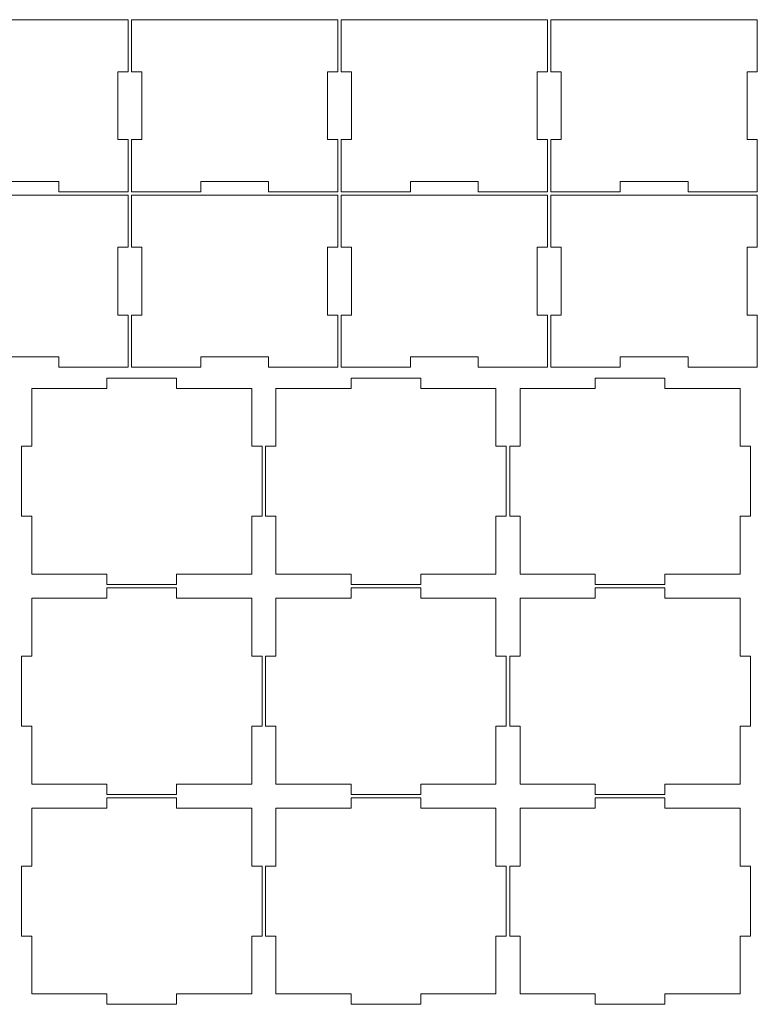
# Model space of a CAD drawing. Header units: millimetres. Extents: x -811 to 1340, y -192 to 870.
# Tile 656 of 656: x 1126 to 1340, y 584 to 870. Entities that reach past the tile are written whole.
import ezdxf

# ---------------------------------------------------------------- set-up
doc = ezdxf.new("R2010")
doc.units = ezdxf.units.MM
doc.header["$MEASUREMENT"] = 0
doc.layers.add('layer 1', color=7, linetype='Continuous')

msp = doc.modelspace()

# ---------------------------------------------------------------- linework, layer by layer
at = {"layer": 'layer 1', "color": 250, "lineweight": 9}
for points, knots in [([(1097.4749, 854.8038), (1097.4749, 854.8038), (1097.4749, 869.9538), (1097.4749, 869.9538), (1097.4749, 869.9538), (1097.4749, 869.9538), (1157.4749, 869.9538), (1157.4749, 869.9538), (1157.4749, 869.9538), (1157.4749, 869.9538), (1157.4749, 854.8038), (1157.4749, 854.8038), (1157.4749, 854.8038), (1157.4749, 854.8038), (1154.4749, 854.8038), (1154.4749, 854.8038), (1154.4749, 854.8038), (1154.4749, 854.8038), (1154.4749, 835.1038), (1154.4749, 835.1038), (1154.4749, 835.1038), (1154.4749, 835.1038), (1157.4749, 835.1038), (1157.4749, 835.1038), (1157.4749, 835.1038), (1157.4749, 835.1038), (1157.4749, 819.9538), (1157.4749, 819.9538), (1157.4749, 819.9538), (1157.4749, 819.9538), (1137.3249, 819.9538), (1137.3249, 819.9538), (1137.3249, 819.9538), (1137.3249, 819.9538), (1137.3249, 822.9538), (1137.3249, 822.9538), (1137.3249, 822.9538), (1137.3249, 822.9538), (1117.6249, 822.9538), (1117.6249, 822.9538), (1117.6249, 822.9538), (1117.6249, 822.9538), (1117.6249, 819.9538), (1117.6249, 819.9538), (1117.6249, 819.9538), (1117.6249, 819.9538), (1097.4749, 819.9538), (1097.4749, 819.9538), (1097.4749, 819.9538), (1097.4749, 819.9538), (1097.4749, 835.1038), (1097.4749, 835.1038), (1097.4749, 835.1038), (1097.4749, 835.1038), (1100.4749, 835.1038), (1100.4749, 835.1038), (1100.4749, 835.1038), (1100.4749, 835.1038), (1100.4749, 854.8038), (1100.4749, 854.8038), (1100.4749, 854.8038), (1100.4749, 854.8038), (1097.4749, 854.8038), (1097.4749, 854.8038)], [0, 0, 0, 0, 0.05882353, 0.05882353, 0.05882353, 0.05882353, 0.11764706, 0.11764706, 0.11764706, 0.11764706, 0.17647059, 0.17647059, 0.17647059, 0.17647059, 0.23529412, 0.23529412, 0.23529412, 0.23529412, 0.29411765, 0.29411765, 0.29411765, 0.29411765, 0.35294118, 0.35294118, 0.35294118, 0.35294118, 0.41176471, 0.41176471, 0.41176471, 0.41176471, 0.47058824, 0.47058824, 0.47058824, 0.47058824, 0.52941176, 0.52941176, 0.52941176, 0.52941176, 0.58823529, 0.58823529, 0.58823529, 0.58823529, 0.64705882, 0.64705882, 0.64705882, 0.64705882, 0.70588235, 0.70588235, 0.70588235, 0.70588235, 0.76470588, 0.76470588, 0.76470588, 0.76470588, 0.82352941, 0.82352941, 0.82352941, 0.82352941, 0.88235294, 0.88235294, 0.88235294, 0.88235294, 1, 1, 1, 1]), ([(1158.4749, 854.8038), (1158.4749, 854.8038), (1158.4749, 869.9538), (1158.4749, 869.9538), (1158.4749, 869.9538), (1158.4749, 869.9538), (1218.4749, 869.9538), (1218.4749, 869.9538), (1218.4749, 869.9538), (1218.4749, 869.9538), (1218.4749, 854.8038), (1218.4749, 854.8038), (1218.4749, 854.8038), (1218.4749, 854.8038), (1215.4749, 854.8038), (1215.4749, 854.8038), (1215.4749, 854.8038), (1215.4749, 854.8038), (1215.4749, 835.1038), (1215.4749, 835.1038), (1215.4749, 835.1038), (1215.4749, 835.1038), (1218.4749, 835.1038), (1218.4749, 835.1038), (1218.4749, 835.1038), (1218.4749, 835.1038), (1218.4749, 819.9538), (1218.4749, 819.9538), (1218.4749, 819.9538), (1218.4749, 819.9538), (1198.3249, 819.9538), (1198.3249, 819.9538), (1198.3249, 819.9538), (1198.3249, 819.9538), (1198.3249, 822.9538), (1198.3249, 822.9538), (1198.3249, 822.9538), (1198.3249, 822.9538), (1178.6249, 822.9538), (1178.6249, 822.9538), (1178.6249, 822.9538), (1178.6249, 822.9538), (1178.6249, 819.9538), (1178.6249, 819.9538), (1178.6249, 819.9538), (1178.6249, 819.9538), (1158.4749, 819.9538), (1158.4749, 819.9538), (1158.4749, 819.9538), (1158.4749, 819.9538), (1158.4749, 835.1038), (1158.4749, 835.1038), (1158.4749, 835.1038), (1158.4749, 835.1038), (1161.4749, 835.1038), (1161.4749, 835.1038), (1161.4749, 835.1038), (1161.4749, 835.1038), (1161.4749, 854.8038), (1161.4749, 854.8038), (1161.4749, 854.8038), (1161.4749, 854.8038), (1158.4749, 854.8038), (1158.4749, 854.8038)], [0, 0, 0, 0, 0.05882353, 0.05882353, 0.05882353, 0.05882353, 0.11764706, 0.11764706, 0.11764706, 0.11764706, 0.17647059, 0.17647059, 0.17647059, 0.17647059, 0.23529412, 0.23529412, 0.23529412, 0.23529412, 0.29411765, 0.29411765, 0.29411765, 0.29411765, 0.35294118, 0.35294118, 0.35294118, 0.35294118, 0.41176471, 0.41176471, 0.41176471, 0.41176471, 0.47058824, 0.47058824, 0.47058824, 0.47058824, 0.52941176, 0.52941176, 0.52941176, 0.52941176, 0.58823529, 0.58823529, 0.58823529, 0.58823529, 0.64705882, 0.64705882, 0.64705882, 0.64705882, 0.70588235, 0.70588235, 0.70588235, 0.70588235, 0.76470588, 0.76470588, 0.76470588, 0.76470588, 0.82352941, 0.82352941, 0.82352941, 0.82352941, 0.88235294, 0.88235294, 0.88235294, 0.88235294, 1, 1, 1, 1]), ([(1219.4749, 854.8038), (1219.4749, 854.8038), (1219.4749, 869.9538), (1219.4749, 869.9538), (1219.4749, 869.9538), (1219.4749, 869.9538), (1279.4749, 869.9538), (1279.4749, 869.9538), (1279.4749, 869.9538), (1279.4749, 869.9538), (1279.4749, 854.8038), (1279.4749, 854.8038), (1279.4749, 854.8038), (1279.4749, 854.8038), (1276.4749, 854.8038), (1276.4749, 854.8038), (1276.4749, 854.8038), (1276.4749, 854.8038), (1276.4749, 835.1038), (1276.4749, 835.1038), (1276.4749, 835.1038), (1276.4749, 835.1038), (1279.4749, 835.1038), (1279.4749, 835.1038), (1279.4749, 835.1038), (1279.4749, 835.1038), (1279.4749, 819.9538), (1279.4749, 819.9538), (1279.4749, 819.9538), (1279.4749, 819.9538), (1259.3249, 819.9538), (1259.3249, 819.9538), (1259.3249, 819.9538), (1259.3249, 819.9538), (1259.3249, 822.9538), (1259.3249, 822.9538), (1259.3249, 822.9538), (1259.3249, 822.9538), (1239.6249, 822.9538), (1239.6249, 822.9538), (1239.6249, 822.9538), (1239.6249, 822.9538), (1239.6249, 819.9538), (1239.6249, 819.9538), (1239.6249, 819.9538), (1239.6249, 819.9538), (1219.4749, 819.9538), (1219.4749, 819.9538), (1219.4749, 819.9538), (1219.4749, 819.9538), (1219.4749, 835.1038), (1219.4749, 835.1038), (1219.4749, 835.1038), (1219.4749, 835.1038), (1222.4749, 835.1038), (1222.4749, 835.1038), (1222.4749, 835.1038), (1222.4749, 835.1038), (1222.4749, 854.8038), (1222.4749, 854.8038), (1222.4749, 854.8038), (1222.4749, 854.8038), (1219.4749, 854.8038), (1219.4749, 854.8038)], [0, 0, 0, 0, 0.05882353, 0.05882353, 0.05882353, 0.05882353, 0.11764706, 0.11764706, 0.11764706, 0.11764706, 0.17647059, 0.17647059, 0.17647059, 0.17647059, 0.23529412, 0.23529412, 0.23529412, 0.23529412, 0.29411765, 0.29411765, 0.29411765, 0.29411765, 0.35294118, 0.35294118, 0.35294118, 0.35294118, 0.41176471, 0.41176471, 0.41176471, 0.41176471, 0.47058824, 0.47058824, 0.47058824, 0.47058824, 0.52941176, 0.52941176, 0.52941176, 0.52941176, 0.58823529, 0.58823529, 0.58823529, 0.58823529, 0.64705882, 0.64705882, 0.64705882, 0.64705882, 0.70588235, 0.70588235, 0.70588235, 0.70588235, 0.76470588, 0.76470588, 0.76470588, 0.76470588, 0.82352941, 0.82352941, 0.82352941, 0.82352941, 0.88235294, 0.88235294, 0.88235294, 0.88235294, 1, 1, 1, 1]), ([(1280.4749, 854.8038), (1280.4749, 854.8038), (1280.4749, 869.9538), (1280.4749, 869.9538), (1280.4749, 869.9538), (1280.4749, 869.9538), (1340.4749, 869.9538), (1340.4749, 869.9538), (1340.4749, 869.9538), (1340.4749, 869.9538), (1340.4749, 854.8038), (1340.4749, 854.8038), (1340.4749, 854.8038), (1340.4749, 854.8038), (1337.4749, 854.8038), (1337.4749, 854.8038), (1337.4749, 854.8038), (1337.4749, 854.8038), (1337.4749, 835.1038), (1337.4749, 835.1038), (1337.4749, 835.1038), (1337.4749, 835.1038), (1340.4749, 835.1038), (1340.4749, 835.1038), (1340.4749, 835.1038), (1340.4749, 835.1038), (1340.4749, 819.9538), (1340.4749, 819.9538), (1340.4749, 819.9538), (1340.4749, 819.9538), (1320.3249, 819.9538), (1320.3249, 819.9538), (1320.3249, 819.9538), (1320.3249, 819.9538), (1320.3249, 822.9538), (1320.3249, 822.9538), (1320.3249, 822.9538), (1320.3249, 822.9538), (1300.6249, 822.9538), (1300.6249, 822.9538), (1300.6249, 822.9538), (1300.6249, 822.9538), (1300.6249, 819.9538), (1300.6249, 819.9538), (1300.6249, 819.9538), (1300.6249, 819.9538), (1280.4749, 819.9538), (1280.4749, 819.9538), (1280.4749, 819.9538), (1280.4749, 819.9538), (1280.4749, 835.1038), (1280.4749, 835.1038), (1280.4749, 835.1038), (1280.4749, 835.1038), (1283.4749, 835.1038), (1283.4749, 835.1038), (1283.4749, 835.1038), (1283.4749, 835.1038), (1283.4749, 854.8038), (1283.4749, 854.8038), (1283.4749, 854.8038), (1283.4749, 854.8038), (1280.4749, 854.8038), (1280.4749, 854.8038)], [0, 0, 0, 0, 0.05882353, 0.05882353, 0.05882353, 0.05882353, 0.11764706, 0.11764706, 0.11764706, 0.11764706, 0.17647059, 0.17647059, 0.17647059, 0.17647059, 0.23529412, 0.23529412, 0.23529412, 0.23529412, 0.29411765, 0.29411765, 0.29411765, 0.29411765, 0.35294118, 0.35294118, 0.35294118, 0.35294118, 0.41176471, 0.41176471, 0.41176471, 0.41176471, 0.47058824, 0.47058824, 0.47058824, 0.47058824, 0.52941176, 0.52941176, 0.52941176, 0.52941176, 0.58823529, 0.58823529, 0.58823529, 0.58823529, 0.64705882, 0.64705882, 0.64705882, 0.64705882, 0.70588235, 0.70588235, 0.70588235, 0.70588235, 0.76470588, 0.76470588, 0.76470588, 0.76470588, 0.82352941, 0.82352941, 0.82352941, 0.82352941, 0.88235294, 0.88235294, 0.88235294, 0.88235294, 1, 1, 1, 1]), ([(1097.4749, 803.8038), (1097.4749, 803.8038), (1097.4749, 818.9538), (1097.4749, 818.9538), (1097.4749, 818.9538), (1097.4749, 818.9538), (1157.4749, 818.9538), (1157.4749, 818.9538), (1157.4749, 818.9538), (1157.4749, 818.9538), (1157.4749, 803.8038), (1157.4749, 803.8038), (1157.4749, 803.8038), (1157.4749, 803.8038), (1154.4749, 803.8038), (1154.4749, 803.8038), (1154.4749, 803.8038), (1154.4749, 803.8038), (1154.4749, 784.1038), (1154.4749, 784.1038), (1154.4749, 784.1038), (1154.4749, 784.1038), (1157.4749, 784.1038), (1157.4749, 784.1038), (1157.4749, 784.1038), (1157.4749, 784.1038), (1157.4749, 768.9538), (1157.4749, 768.9538), (1157.4749, 768.9538), (1157.4749, 768.9538), (1137.3249, 768.9538), (1137.3249, 768.9538), (1137.3249, 768.9538), (1137.3249, 768.9538), (1137.3249, 771.9538), (1137.3249, 771.9538), (1137.3249, 771.9538), (1137.3249, 771.9538), (1117.6249, 771.9538), (1117.6249, 771.9538), (1117.6249, 771.9538), (1117.6249, 771.9538), (1117.6249, 768.9538), (1117.6249, 768.9538), (1117.6249, 768.9538), (1117.6249, 768.9538), (1097.4749, 768.9538), (1097.4749, 768.9538), (1097.4749, 768.9538), (1097.4749, 768.9538), (1097.4749, 784.1038), (1097.4749, 784.1038), (1097.4749, 784.1038), (1097.4749, 784.1038), (1100.4749, 784.1038), (1100.4749, 784.1038), (1100.4749, 784.1038), (1100.4749, 784.1038), (1100.4749, 803.8038), (1100.4749, 803.8038), (1100.4749, 803.8038), (1100.4749, 803.8038), (1097.4749, 803.8038), (1097.4749, 803.8038)], [0, 0, 0, 0, 0.05882353, 0.05882353, 0.05882353, 0.05882353, 0.11764706, 0.11764706, 0.11764706, 0.11764706, 0.17647059, 0.17647059, 0.17647059, 0.17647059, 0.23529412, 0.23529412, 0.23529412, 0.23529412, 0.29411765, 0.29411765, 0.29411765, 0.29411765, 0.35294118, 0.35294118, 0.35294118, 0.35294118, 0.41176471, 0.41176471, 0.41176471, 0.41176471, 0.47058824, 0.47058824, 0.47058824, 0.47058824, 0.52941176, 0.52941176, 0.52941176, 0.52941176, 0.58823529, 0.58823529, 0.58823529, 0.58823529, 0.64705882, 0.64705882, 0.64705882, 0.64705882, 0.70588235, 0.70588235, 0.70588235, 0.70588235, 0.76470588, 0.76470588, 0.76470588, 0.76470588, 0.82352941, 0.82352941, 0.82352941, 0.82352941, 0.88235294, 0.88235294, 0.88235294, 0.88235294, 1, 1, 1, 1]), ([(1158.4749, 803.8038), (1158.4749, 803.8038), (1158.4749, 818.9538), (1158.4749, 818.9538), (1158.4749, 818.9538), (1158.4749, 818.9538), (1218.4749, 818.9538), (1218.4749, 818.9538), (1218.4749, 818.9538), (1218.4749, 818.9538), (1218.4749, 803.8038), (1218.4749, 803.8038), (1218.4749, 803.8038), (1218.4749, 803.8038), (1215.4749, 803.8038), (1215.4749, 803.8038), (1215.4749, 803.8038), (1215.4749, 803.8038), (1215.4749, 784.1038), (1215.4749, 784.1038), (1215.4749, 784.1038), (1215.4749, 784.1038), (1218.4749, 784.1038), (1218.4749, 784.1038), (1218.4749, 784.1038), (1218.4749, 784.1038), (1218.4749, 768.9538), (1218.4749, 768.9538), (1218.4749, 768.9538), (1218.4749, 768.9538), (1198.3249, 768.9538), (1198.3249, 768.9538), (1198.3249, 768.9538), (1198.3249, 768.9538), (1198.3249, 771.9538), (1198.3249, 771.9538), (1198.3249, 771.9538), (1198.3249, 771.9538), (1178.6249, 771.9538), (1178.6249, 771.9538), (1178.6249, 771.9538), (1178.6249, 771.9538), (1178.6249, 768.9538), (1178.6249, 768.9538), (1178.6249, 768.9538), (1178.6249, 768.9538), (1158.4749, 768.9538), (1158.4749, 768.9538), (1158.4749, 768.9538), (1158.4749, 768.9538), (1158.4749, 784.1038), (1158.4749, 784.1038), (1158.4749, 784.1038), (1158.4749, 784.1038), (1161.4749, 784.1038), (1161.4749, 784.1038), (1161.4749, 784.1038), (1161.4749, 784.1038), (1161.4749, 803.8038), (1161.4749, 803.8038), (1161.4749, 803.8038), (1161.4749, 803.8038), (1158.4749, 803.8038), (1158.4749, 803.8038)], [0, 0, 0, 0, 0.05882353, 0.05882353, 0.05882353, 0.05882353, 0.11764706, 0.11764706, 0.11764706, 0.11764706, 0.17647059, 0.17647059, 0.17647059, 0.17647059, 0.23529412, 0.23529412, 0.23529412, 0.23529412, 0.29411765, 0.29411765, 0.29411765, 0.29411765, 0.35294118, 0.35294118, 0.35294118, 0.35294118, 0.41176471, 0.41176471, 0.41176471, 0.41176471, 0.47058824, 0.47058824, 0.47058824, 0.47058824, 0.52941176, 0.52941176, 0.52941176, 0.52941176, 0.58823529, 0.58823529, 0.58823529, 0.58823529, 0.64705882, 0.64705882, 0.64705882, 0.64705882, 0.70588235, 0.70588235, 0.70588235, 0.70588235, 0.76470588, 0.76470588, 0.76470588, 0.76470588, 0.82352941, 0.82352941, 0.82352941, 0.82352941, 0.88235294, 0.88235294, 0.88235294, 0.88235294, 1, 1, 1, 1]), ([(1219.4749, 803.8038), (1219.4749, 803.8038), (1219.4749, 818.9538), (1219.4749, 818.9538), (1219.4749, 818.9538), (1219.4749, 818.9538), (1279.4749, 818.9538), (1279.4749, 818.9538), (1279.4749, 818.9538), (1279.4749, 818.9538), (1279.4749, 803.8038), (1279.4749, 803.8038), (1279.4749, 803.8038), (1279.4749, 803.8038), (1276.4749, 803.8038), (1276.4749, 803.8038), (1276.4749, 803.8038), (1276.4749, 803.8038), (1276.4749, 784.1038), (1276.4749, 784.1038), (1276.4749, 784.1038), (1276.4749, 784.1038), (1279.4749, 784.1038), (1279.4749, 784.1038), (1279.4749, 784.1038), (1279.4749, 784.1038), (1279.4749, 768.9538), (1279.4749, 768.9538), (1279.4749, 768.9538), (1279.4749, 768.9538), (1259.3249, 768.9538), (1259.3249, 768.9538), (1259.3249, 768.9538), (1259.3249, 768.9538), (1259.3249, 771.9538), (1259.3249, 771.9538), (1259.3249, 771.9538), (1259.3249, 771.9538), (1239.6249, 771.9538), (1239.6249, 771.9538), (1239.6249, 771.9538), (1239.6249, 771.9538), (1239.6249, 768.9538), (1239.6249, 768.9538), (1239.6249, 768.9538), (1239.6249, 768.9538), (1219.4749, 768.9538), (1219.4749, 768.9538), (1219.4749, 768.9538), (1219.4749, 768.9538), (1219.4749, 784.1038), (1219.4749, 784.1038), (1219.4749, 784.1038), (1219.4749, 784.1038), (1222.4749, 784.1038), (1222.4749, 784.1038), (1222.4749, 784.1038), (1222.4749, 784.1038), (1222.4749, 803.8038), (1222.4749, 803.8038), (1222.4749, 803.8038), (1222.4749, 803.8038), (1219.4749, 803.8038), (1219.4749, 803.8038)], [0, 0, 0, 0, 0.05882353, 0.05882353, 0.05882353, 0.05882353, 0.11764706, 0.11764706, 0.11764706, 0.11764706, 0.17647059, 0.17647059, 0.17647059, 0.17647059, 0.23529412, 0.23529412, 0.23529412, 0.23529412, 0.29411765, 0.29411765, 0.29411765, 0.29411765, 0.35294118, 0.35294118, 0.35294118, 0.35294118, 0.41176471, 0.41176471, 0.41176471, 0.41176471, 0.47058824, 0.47058824, 0.47058824, 0.47058824, 0.52941176, 0.52941176, 0.52941176, 0.52941176, 0.58823529, 0.58823529, 0.58823529, 0.58823529, 0.64705882, 0.64705882, 0.64705882, 0.64705882, 0.70588235, 0.70588235, 0.70588235, 0.70588235, 0.76470588, 0.76470588, 0.76470588, 0.76470588, 0.82352941, 0.82352941, 0.82352941, 0.82352941, 0.88235294, 0.88235294, 0.88235294, 0.88235294, 1, 1, 1, 1]), ([(1280.4749, 803.8038), (1280.4749, 803.8038), (1280.4749, 818.9538), (1280.4749, 818.9538), (1280.4749, 818.9538), (1280.4749, 818.9538), (1340.4749, 818.9538), (1340.4749, 818.9538), (1340.4749, 818.9538), (1340.4749, 818.9538), (1340.4749, 803.8038), (1340.4749, 803.8038), (1340.4749, 803.8038), (1340.4749, 803.8038), (1337.4749, 803.8038), (1337.4749, 803.8038), (1337.4749, 803.8038), (1337.4749, 803.8038), (1337.4749, 784.1038), (1337.4749, 784.1038), (1337.4749, 784.1038), (1337.4749, 784.1038), (1340.4749, 784.1038), (1340.4749, 784.1038), (1340.4749, 784.1038), (1340.4749, 784.1038), (1340.4749, 768.9538), (1340.4749, 768.9538), (1340.4749, 768.9538), (1340.4749, 768.9538), (1320.3249, 768.9538), (1320.3249, 768.9538), (1320.3249, 768.9538), (1320.3249, 768.9538), (1320.3249, 771.9538), (1320.3249, 771.9538), (1320.3249, 771.9538), (1320.3249, 771.9538), (1300.6249, 771.9538), (1300.6249, 771.9538), (1300.6249, 771.9538), (1300.6249, 771.9538), (1300.6249, 768.9538), (1300.6249, 768.9538), (1300.6249, 768.9538), (1300.6249, 768.9538), (1280.4749, 768.9538), (1280.4749, 768.9538), (1280.4749, 768.9538), (1280.4749, 768.9538), (1280.4749, 784.1038), (1280.4749, 784.1038), (1280.4749, 784.1038), (1280.4749, 784.1038), (1283.4749, 784.1038), (1283.4749, 784.1038), (1283.4749, 784.1038), (1283.4749, 784.1038), (1283.4749, 803.8038), (1283.4749, 803.8038), (1283.4749, 803.8038), (1283.4749, 803.8038), (1280.4749, 803.8038), (1280.4749, 803.8038)], [0, 0, 0, 0, 0.05882353, 0.05882353, 0.05882353, 0.05882353, 0.11764706, 0.11764706, 0.11764706, 0.11764706, 0.17647059, 0.17647059, 0.17647059, 0.17647059, 0.23529412, 0.23529412, 0.23529412, 0.23529412, 0.29411765, 0.29411765, 0.29411765, 0.29411765, 0.35294118, 0.35294118, 0.35294118, 0.35294118, 0.41176471, 0.41176471, 0.41176471, 0.41176471, 0.47058824, 0.47058824, 0.47058824, 0.47058824, 0.52941176, 0.52941176, 0.52941176, 0.52941176, 0.58823529, 0.58823529, 0.58823529, 0.58823529, 0.64705882, 0.64705882, 0.64705882, 0.64705882, 0.70588235, 0.70588235, 0.70588235, 0.70588235, 0.76470588, 0.76470588, 0.76470588, 0.76470588, 0.82352941, 0.82352941, 0.82352941, 0.82352941, 0.88235294, 0.88235294, 0.88235294, 0.88235294, 1, 1, 1, 1]), ([(1129.4749, 762.8209), (1129.4749, 762.8209), (1151.3249, 762.8208), (1151.3249, 762.8208), (1151.3249, 762.8208), (1151.3249, 762.8208), (1151.3249, 765.8208), (1151.3249, 765.8208), (1151.3249, 765.8208), (1151.3249, 765.8208), (1171.6249, 765.8208), (1171.6249, 765.8208), (1171.6249, 765.8208), (1171.6249, 765.8208), (1171.6249, 762.8208), (1171.6249, 762.8208), (1171.6249, 762.8208), (1171.6249, 762.8208), (1193.4749, 762.8209), (1193.4749, 762.8209), (1193.4749, 762.8209), (1193.4749, 762.8209), (1193.4749, 745.9708), (1193.4749, 745.9708), (1193.4749, 745.9708), (1193.4749, 745.9708), (1196.4749, 745.9708), (1196.4749, 745.9708), (1196.4749, 745.9708), (1196.4749, 745.9708), (1196.4749, 725.6708), (1196.4749, 725.6708), (1196.4749, 725.6708), (1196.4749, 725.6708), (1193.4749, 725.6708), (1193.4749, 725.6708), (1193.4749, 725.6708), (1193.4749, 725.6708), (1193.4749, 708.8209), (1193.4749, 708.8209), (1193.4749, 708.8209), (1193.4749, 708.8209), (1171.6249, 708.8208), (1171.6249, 708.8208), (1171.6249, 708.8208), (1171.6249, 708.8208), (1171.6249, 705.8208), (1171.6249, 705.8208), (1171.6249, 705.8208), (1171.6249, 705.8208), (1151.3249, 705.8208), (1151.3249, 705.8208), (1151.3249, 705.8208), (1151.3249, 705.8208), (1151.3249, 708.8208), (1151.3249, 708.8208), (1151.3249, 708.8208), (1151.3249, 708.8208), (1129.4749, 708.8209), (1129.4749, 708.8209), (1129.4749, 708.8209), (1129.4749, 708.8209), (1129.4749, 725.6708), (1129.4749, 725.6708), (1129.4749, 725.6708), (1129.4749, 725.6708), (1126.4749, 725.6708), (1126.4749, 725.6708), (1126.4749, 725.6708), (1126.4749, 725.6708), (1126.4749, 745.9708), (1126.4749, 745.9708), (1126.4749, 745.9708), (1126.4749, 745.9708), (1129.4749, 745.9708), (1129.4749, 745.9708), (1129.4749, 745.9708), (1129.4749, 745.9708), (1129.4749, 762.8209), (1129.4749, 762.8209)], [0, 0, 0, 0, 0.04761905, 0.04761905, 0.04761905, 0.04761905, 0.0952381, 0.0952381, 0.0952381, 0.0952381, 0.14285714, 0.14285714, 0.14285714, 0.14285714, 0.19047619, 0.19047619, 0.19047619, 0.19047619, 0.23809524, 0.23809524, 0.23809524, 0.23809524, 0.28571429, 0.28571429, 0.28571429, 0.28571429, 0.33333333, 0.33333333, 0.33333333, 0.33333333, 0.38095238, 0.38095238, 0.38095238, 0.38095238, 0.42857143, 0.42857143, 0.42857143, 0.42857143, 0.47619048, 0.47619048, 0.47619048, 0.47619048, 0.52380952, 0.52380952, 0.52380952, 0.52380952, 0.57142857, 0.57142857, 0.57142857, 0.57142857, 0.61904762, 0.61904762, 0.61904762, 0.61904762, 0.66666667, 0.66666667, 0.66666667, 0.66666667, 0.71428571, 0.71428571, 0.71428571, 0.71428571, 0.76190476, 0.76190476, 0.76190476, 0.76190476, 0.80952381, 0.80952381, 0.80952381, 0.80952381, 0.85714286, 0.85714286, 0.85714286, 0.85714286, 0.9047619, 0.9047619, 0.9047619, 0.9047619, 1, 1, 1, 1]), ([(1200.4749, 762.8209), (1200.4749, 762.8209), (1222.3249, 762.8208), (1222.3249, 762.8208), (1222.3249, 762.8208), (1222.3249, 762.8208), (1222.3249, 765.8208), (1222.3249, 765.8208), (1222.3249, 765.8208), (1222.3249, 765.8208), (1242.6249, 765.8208), (1242.6249, 765.8208), (1242.6249, 765.8208), (1242.6249, 765.8208), (1242.6249, 762.8208), (1242.6249, 762.8208), (1242.6249, 762.8208), (1242.6249, 762.8208), (1264.4749, 762.8209), (1264.4749, 762.8209), (1264.4749, 762.8209), (1264.4749, 762.8209), (1264.4749, 745.9708), (1264.4749, 745.9708), (1264.4749, 745.9708), (1264.4749, 745.9708), (1267.4749, 745.9708), (1267.4749, 745.9708), (1267.4749, 745.9708), (1267.4749, 745.9708), (1267.4749, 725.6708), (1267.4749, 725.6708), (1267.4749, 725.6708), (1267.4749, 725.6708), (1264.4749, 725.6708), (1264.4749, 725.6708), (1264.4749, 725.6708), (1264.4749, 725.6708), (1264.4749, 708.8209), (1264.4749, 708.8209), (1264.4749, 708.8209), (1264.4749, 708.8209), (1242.6249, 708.8208), (1242.6249, 708.8208), (1242.6249, 708.8208), (1242.6249, 708.8208), (1242.6249, 705.8208), (1242.6249, 705.8208), (1242.6249, 705.8208), (1242.6249, 705.8208), (1222.3249, 705.8208), (1222.3249, 705.8208), (1222.3249, 705.8208), (1222.3249, 705.8208), (1222.3249, 708.8208), (1222.3249, 708.8208), (1222.3249, 708.8208), (1222.3249, 708.8208), (1200.4749, 708.8209), (1200.4749, 708.8209), (1200.4749, 708.8209), (1200.4749, 708.8209), (1200.4749, 725.6708), (1200.4749, 725.6708), (1200.4749, 725.6708), (1200.4749, 725.6708), (1197.4749, 725.6708), (1197.4749, 725.6708), (1197.4749, 725.6708), (1197.4749, 725.6708), (1197.4749, 745.9708), (1197.4749, 745.9708), (1197.4749, 745.9708), (1197.4749, 745.9708), (1200.4749, 745.9708), (1200.4749, 745.9708), (1200.4749, 745.9708), (1200.4749, 745.9708), (1200.4749, 762.8209), (1200.4749, 762.8209)], [0, 0, 0, 0, 0.04761905, 0.04761905, 0.04761905, 0.04761905, 0.0952381, 0.0952381, 0.0952381, 0.0952381, 0.14285714, 0.14285714, 0.14285714, 0.14285714, 0.19047619, 0.19047619, 0.19047619, 0.19047619, 0.23809524, 0.23809524, 0.23809524, 0.23809524, 0.28571429, 0.28571429, 0.28571429, 0.28571429, 0.33333333, 0.33333333, 0.33333333, 0.33333333, 0.38095238, 0.38095238, 0.38095238, 0.38095238, 0.42857143, 0.42857143, 0.42857143, 0.42857143, 0.47619048, 0.47619048, 0.47619048, 0.47619048, 0.52380952, 0.52380952, 0.52380952, 0.52380952, 0.57142857, 0.57142857, 0.57142857, 0.57142857, 0.61904762, 0.61904762, 0.61904762, 0.61904762, 0.66666667, 0.66666667, 0.66666667, 0.66666667, 0.71428571, 0.71428571, 0.71428571, 0.71428571, 0.76190476, 0.76190476, 0.76190476, 0.76190476, 0.80952381, 0.80952381, 0.80952381, 0.80952381, 0.85714286, 0.85714286, 0.85714286, 0.85714286, 0.9047619, 0.9047619, 0.9047619, 0.9047619, 1, 1, 1, 1]), ([(1271.4749, 762.8209), (1271.4749, 762.8209), (1293.3249, 762.8208), (1293.3249, 762.8208), (1293.3249, 762.8208), (1293.3249, 762.8208), (1293.3249, 765.8208), (1293.3249, 765.8208), (1293.3249, 765.8208), (1293.3249, 765.8208), (1313.6249, 765.8208), (1313.6249, 765.8208), (1313.6249, 765.8208), (1313.6249, 765.8208), (1313.6249, 762.8208), (1313.6249, 762.8208), (1313.6249, 762.8208), (1313.6249, 762.8208), (1335.4749, 762.8209), (1335.4749, 762.8209), (1335.4749, 762.8209), (1335.4749, 762.8209), (1335.4749, 745.9708), (1335.4749, 745.9708), (1335.4749, 745.9708), (1335.4749, 745.9708), (1338.4749, 745.9708), (1338.4749, 745.9708), (1338.4749, 745.9708), (1338.4749, 745.9708), (1338.4749, 725.6708), (1338.4749, 725.6708), (1338.4749, 725.6708), (1338.4749, 725.6708), (1335.4749, 725.6708), (1335.4749, 725.6708), (1335.4749, 725.6708), (1335.4749, 725.6708), (1335.4749, 708.8209), (1335.4749, 708.8209), (1335.4749, 708.8209), (1335.4749, 708.8209), (1313.6249, 708.8208), (1313.6249, 708.8208), (1313.6249, 708.8208), (1313.6249, 708.8208), (1313.6249, 705.8208), (1313.6249, 705.8208), (1313.6249, 705.8208), (1313.6249, 705.8208), (1293.3249, 705.8208), (1293.3249, 705.8208), (1293.3249, 705.8208), (1293.3249, 705.8208), (1293.3249, 708.8208), (1293.3249, 708.8208), (1293.3249, 708.8208), (1293.3249, 708.8208), (1271.4749, 708.8209), (1271.4749, 708.8209), (1271.4749, 708.8209), (1271.4749, 708.8209), (1271.4749, 725.6708), (1271.4749, 725.6708), (1271.4749, 725.6708), (1271.4749, 725.6708), (1268.4749, 725.6708), (1268.4749, 725.6708), (1268.4749, 725.6708), (1268.4749, 725.6708), (1268.4749, 745.9708), (1268.4749, 745.9708), (1268.4749, 745.9708), (1268.4749, 745.9708), (1271.4749, 745.9708), (1271.4749, 745.9708), (1271.4749, 745.9708), (1271.4749, 745.9708), (1271.4749, 762.8209), (1271.4749, 762.8209)], [0, 0, 0, 0, 0.04761905, 0.04761905, 0.04761905, 0.04761905, 0.0952381, 0.0952381, 0.0952381, 0.0952381, 0.14285714, 0.14285714, 0.14285714, 0.14285714, 0.19047619, 0.19047619, 0.19047619, 0.19047619, 0.23809524, 0.23809524, 0.23809524, 0.23809524, 0.28571429, 0.28571429, 0.28571429, 0.28571429, 0.33333333, 0.33333333, 0.33333333, 0.33333333, 0.38095238, 0.38095238, 0.38095238, 0.38095238, 0.42857143, 0.42857143, 0.42857143, 0.42857143, 0.47619048, 0.47619048, 0.47619048, 0.47619048, 0.52380952, 0.52380952, 0.52380952, 0.52380952, 0.57142857, 0.57142857, 0.57142857, 0.57142857, 0.61904762, 0.61904762, 0.61904762, 0.61904762, 0.66666667, 0.66666667, 0.66666667, 0.66666667, 0.71428571, 0.71428571, 0.71428571, 0.71428571, 0.76190476, 0.76190476, 0.76190476, 0.76190476, 0.80952381, 0.80952381, 0.80952381, 0.80952381, 0.85714286, 0.85714286, 0.85714286, 0.85714286, 0.9047619, 0.9047619, 0.9047619, 0.9047619, 1, 1, 1, 1]), ([(1129.4749, 701.8209), (1129.4749, 701.8209), (1151.3249, 701.8208), (1151.3249, 701.8208), (1151.3249, 701.8208), (1151.3249, 701.8208), (1151.3249, 704.8208), (1151.3249, 704.8208), (1151.3249, 704.8208), (1151.3249, 704.8208), (1171.6249, 704.8208), (1171.6249, 704.8208), (1171.6249, 704.8208), (1171.6249, 704.8208), (1171.6249, 701.8208), (1171.6249, 701.8208), (1171.6249, 701.8208), (1171.6249, 701.8208), (1193.4749, 701.8209), (1193.4749, 701.8209), (1193.4749, 701.8209), (1193.4749, 701.8209), (1193.4749, 684.9708), (1193.4749, 684.9708), (1193.4749, 684.9708), (1193.4749, 684.9708), (1196.4749, 684.9708), (1196.4749, 684.9708), (1196.4749, 684.9708), (1196.4749, 684.9708), (1196.4749, 664.6708), (1196.4749, 664.6708), (1196.4749, 664.6708), (1196.4749, 664.6708), (1193.4749, 664.6708), (1193.4749, 664.6708), (1193.4749, 664.6708), (1193.4749, 664.6708), (1193.4749, 647.8209), (1193.4749, 647.8209), (1193.4749, 647.8209), (1193.4749, 647.8209), (1171.6249, 647.8208), (1171.6249, 647.8208), (1171.6249, 647.8208), (1171.6249, 647.8208), (1171.6249, 644.8208), (1171.6249, 644.8208), (1171.6249, 644.8208), (1171.6249, 644.8208), (1151.3249, 644.8208), (1151.3249, 644.8208), (1151.3249, 644.8208), (1151.3249, 644.8208), (1151.3249, 647.8208), (1151.3249, 647.8208), (1151.3249, 647.8208), (1151.3249, 647.8208), (1129.4749, 647.8209), (1129.4749, 647.8209), (1129.4749, 647.8209), (1129.4749, 647.8209), (1129.4749, 664.6708), (1129.4749, 664.6708), (1129.4749, 664.6708), (1129.4749, 664.6708), (1126.4749, 664.6708), (1126.4749, 664.6708), (1126.4749, 664.6708), (1126.4749, 664.6708), (1126.4749, 684.9708), (1126.4749, 684.9708), (1126.4749, 684.9708), (1126.4749, 684.9708), (1129.4749, 684.9708), (1129.4749, 684.9708), (1129.4749, 684.9708), (1129.4749, 684.9708), (1129.4749, 701.8209), (1129.4749, 701.8209)], [0, 0, 0, 0, 0.04761905, 0.04761905, 0.04761905, 0.04761905, 0.0952381, 0.0952381, 0.0952381, 0.0952381, 0.14285714, 0.14285714, 0.14285714, 0.14285714, 0.19047619, 0.19047619, 0.19047619, 0.19047619, 0.23809524, 0.23809524, 0.23809524, 0.23809524, 0.28571429, 0.28571429, 0.28571429, 0.28571429, 0.33333333, 0.33333333, 0.33333333, 0.33333333, 0.38095238, 0.38095238, 0.38095238, 0.38095238, 0.42857143, 0.42857143, 0.42857143, 0.42857143, 0.47619048, 0.47619048, 0.47619048, 0.47619048, 0.52380952, 0.52380952, 0.52380952, 0.52380952, 0.57142857, 0.57142857, 0.57142857, 0.57142857, 0.61904762, 0.61904762, 0.61904762, 0.61904762, 0.66666667, 0.66666667, 0.66666667, 0.66666667, 0.71428571, 0.71428571, 0.71428571, 0.71428571, 0.76190476, 0.76190476, 0.76190476, 0.76190476, 0.80952381, 0.80952381, 0.80952381, 0.80952381, 0.85714286, 0.85714286, 0.85714286, 0.85714286, 0.9047619, 0.9047619, 0.9047619, 0.9047619, 1, 1, 1, 1]), ([(1200.4749, 701.8209), (1200.4749, 701.8209), (1222.3249, 701.8208), (1222.3249, 701.8208), (1222.3249, 701.8208), (1222.3249, 701.8208), (1222.3249, 704.8208), (1222.3249, 704.8208), (1222.3249, 704.8208), (1222.3249, 704.8208), (1242.6249, 704.8208), (1242.6249, 704.8208), (1242.6249, 704.8208), (1242.6249, 704.8208), (1242.6249, 701.8208), (1242.6249, 701.8208), (1242.6249, 701.8208), (1242.6249, 701.8208), (1264.4749, 701.8209), (1264.4749, 701.8209), (1264.4749, 701.8209), (1264.4749, 701.8209), (1264.4749, 684.9708), (1264.4749, 684.9708), (1264.4749, 684.9708), (1264.4749, 684.9708), (1267.4749, 684.9708), (1267.4749, 684.9708), (1267.4749, 684.9708), (1267.4749, 684.9708), (1267.4749, 664.6708), (1267.4749, 664.6708), (1267.4749, 664.6708), (1267.4749, 664.6708), (1264.4749, 664.6708), (1264.4749, 664.6708), (1264.4749, 664.6708), (1264.4749, 664.6708), (1264.4749, 647.8209), (1264.4749, 647.8209), (1264.4749, 647.8209), (1264.4749, 647.8209), (1242.6249, 647.8208), (1242.6249, 647.8208), (1242.6249, 647.8208), (1242.6249, 647.8208), (1242.6249, 644.8208), (1242.6249, 644.8208), (1242.6249, 644.8208), (1242.6249, 644.8208), (1222.3249, 644.8208), (1222.3249, 644.8208), (1222.3249, 644.8208), (1222.3249, 644.8208), (1222.3249, 647.8208), (1222.3249, 647.8208), (1222.3249, 647.8208), (1222.3249, 647.8208), (1200.4749, 647.8209), (1200.4749, 647.8209), (1200.4749, 647.8209), (1200.4749, 647.8209), (1200.4749, 664.6708), (1200.4749, 664.6708), (1200.4749, 664.6708), (1200.4749, 664.6708), (1197.4749, 664.6708), (1197.4749, 664.6708), (1197.4749, 664.6708), (1197.4749, 664.6708), (1197.4749, 684.9708), (1197.4749, 684.9708), (1197.4749, 684.9708), (1197.4749, 684.9708), (1200.4749, 684.9708), (1200.4749, 684.9708), (1200.4749, 684.9708), (1200.4749, 684.9708), (1200.4749, 701.8209), (1200.4749, 701.8209)], [0, 0, 0, 0, 0.04761905, 0.04761905, 0.04761905, 0.04761905, 0.0952381, 0.0952381, 0.0952381, 0.0952381, 0.14285714, 0.14285714, 0.14285714, 0.14285714, 0.19047619, 0.19047619, 0.19047619, 0.19047619, 0.23809524, 0.23809524, 0.23809524, 0.23809524, 0.28571429, 0.28571429, 0.28571429, 0.28571429, 0.33333333, 0.33333333, 0.33333333, 0.33333333, 0.38095238, 0.38095238, 0.38095238, 0.38095238, 0.42857143, 0.42857143, 0.42857143, 0.42857143, 0.47619048, 0.47619048, 0.47619048, 0.47619048, 0.52380952, 0.52380952, 0.52380952, 0.52380952, 0.57142857, 0.57142857, 0.57142857, 0.57142857, 0.61904762, 0.61904762, 0.61904762, 0.61904762, 0.66666667, 0.66666667, 0.66666667, 0.66666667, 0.71428571, 0.71428571, 0.71428571, 0.71428571, 0.76190476, 0.76190476, 0.76190476, 0.76190476, 0.80952381, 0.80952381, 0.80952381, 0.80952381, 0.85714286, 0.85714286, 0.85714286, 0.85714286, 0.9047619, 0.9047619, 0.9047619, 0.9047619, 1, 1, 1, 1]), ([(1271.4749, 701.8209), (1271.4749, 701.8209), (1293.3249, 701.8208), (1293.3249, 701.8208), (1293.3249, 701.8208), (1293.3249, 701.8208), (1293.3249, 704.8208), (1293.3249, 704.8208), (1293.3249, 704.8208), (1293.3249, 704.8208), (1313.6249, 704.8208), (1313.6249, 704.8208), (1313.6249, 704.8208), (1313.6249, 704.8208), (1313.6249, 701.8208), (1313.6249, 701.8208), (1313.6249, 701.8208), (1313.6249, 701.8208), (1335.4749, 701.8209), (1335.4749, 701.8209), (1335.4749, 701.8209), (1335.4749, 701.8209), (1335.4749, 684.9708), (1335.4749, 684.9708), (1335.4749, 684.9708), (1335.4749, 684.9708), (1338.4749, 684.9708), (1338.4749, 684.9708), (1338.4749, 684.9708), (1338.4749, 684.9708), (1338.4749, 664.6708), (1338.4749, 664.6708), (1338.4749, 664.6708), (1338.4749, 664.6708), (1335.4749, 664.6708), (1335.4749, 664.6708), (1335.4749, 664.6708), (1335.4749, 664.6708), (1335.4749, 647.8209), (1335.4749, 647.8209), (1335.4749, 647.8209), (1335.4749, 647.8209), (1313.6249, 647.8208), (1313.6249, 647.8208), (1313.6249, 647.8208), (1313.6249, 647.8208), (1313.6249, 644.8208), (1313.6249, 644.8208), (1313.6249, 644.8208), (1313.6249, 644.8208), (1293.3249, 644.8208), (1293.3249, 644.8208), (1293.3249, 644.8208), (1293.3249, 644.8208), (1293.3249, 647.8208), (1293.3249, 647.8208), (1293.3249, 647.8208), (1293.3249, 647.8208), (1271.4749, 647.8209), (1271.4749, 647.8209), (1271.4749, 647.8209), (1271.4749, 647.8209), (1271.4749, 664.6708), (1271.4749, 664.6708), (1271.4749, 664.6708), (1271.4749, 664.6708), (1268.4749, 664.6708), (1268.4749, 664.6708), (1268.4749, 664.6708), (1268.4749, 664.6708), (1268.4749, 684.9708), (1268.4749, 684.9708), (1268.4749, 684.9708), (1268.4749, 684.9708), (1271.4749, 684.9708), (1271.4749, 684.9708), (1271.4749, 684.9708), (1271.4749, 684.9708), (1271.4749, 701.8209), (1271.4749, 701.8209)], [0, 0, 0, 0, 0.04761905, 0.04761905, 0.04761905, 0.04761905, 0.0952381, 0.0952381, 0.0952381, 0.0952381, 0.14285714, 0.14285714, 0.14285714, 0.14285714, 0.19047619, 0.19047619, 0.19047619, 0.19047619, 0.23809524, 0.23809524, 0.23809524, 0.23809524, 0.28571429, 0.28571429, 0.28571429, 0.28571429, 0.33333333, 0.33333333, 0.33333333, 0.33333333, 0.38095238, 0.38095238, 0.38095238, 0.38095238, 0.42857143, 0.42857143, 0.42857143, 0.42857143, 0.47619048, 0.47619048, 0.47619048, 0.47619048, 0.52380952, 0.52380952, 0.52380952, 0.52380952, 0.57142857, 0.57142857, 0.57142857, 0.57142857, 0.61904762, 0.61904762, 0.61904762, 0.61904762, 0.66666667, 0.66666667, 0.66666667, 0.66666667, 0.71428571, 0.71428571, 0.71428571, 0.71428571, 0.76190476, 0.76190476, 0.76190476, 0.76190476, 0.80952381, 0.80952381, 0.80952381, 0.80952381, 0.85714286, 0.85714286, 0.85714286, 0.85714286, 0.9047619, 0.9047619, 0.9047619, 0.9047619, 1, 1, 1, 1]), ([(1129.4749, 640.8209), (1129.4749, 640.8209), (1151.3249, 640.8208), (1151.3249, 640.8208), (1151.3249, 640.8208), (1151.3249, 640.8208), (1151.3249, 643.8208), (1151.3249, 643.8208), (1151.3249, 643.8208), (1151.3249, 643.8208), (1171.6249, 643.8208), (1171.6249, 643.8208), (1171.6249, 643.8208), (1171.6249, 643.8208), (1171.6249, 640.8208), (1171.6249, 640.8208), (1171.6249, 640.8208), (1171.6249, 640.8208), (1193.4749, 640.8209), (1193.4749, 640.8209), (1193.4749, 640.8209), (1193.4749, 640.8209), (1193.4749, 623.9708), (1193.4749, 623.9708), (1193.4749, 623.9708), (1193.4749, 623.9708), (1196.4749, 623.9708), (1196.4749, 623.9708), (1196.4749, 623.9708), (1196.4749, 623.9708), (1196.4749, 603.6708), (1196.4749, 603.6708), (1196.4749, 603.6708), (1196.4749, 603.6708), (1193.4749, 603.6708), (1193.4749, 603.6708), (1193.4749, 603.6708), (1193.4749, 603.6708), (1193.4749, 586.8209), (1193.4749, 586.8209), (1193.4749, 586.8209), (1193.4749, 586.8209), (1171.6249, 586.8208), (1171.6249, 586.8208), (1171.6249, 586.8208), (1171.6249, 586.8208), (1171.6249, 583.8208), (1171.6249, 583.8208), (1171.6249, 583.8208), (1171.6249, 583.8208), (1151.3249, 583.8208), (1151.3249, 583.8208), (1151.3249, 583.8208), (1151.3249, 583.8208), (1151.3249, 586.8208), (1151.3249, 586.8208), (1151.3249, 586.8208), (1151.3249, 586.8208), (1129.4749, 586.8209), (1129.4749, 586.8209), (1129.4749, 586.8209), (1129.4749, 586.8209), (1129.4749, 603.6708), (1129.4749, 603.6708), (1129.4749, 603.6708), (1129.4749, 603.6708), (1126.4749, 603.6708), (1126.4749, 603.6708), (1126.4749, 603.6708), (1126.4749, 603.6708), (1126.4749, 623.9708), (1126.4749, 623.9708), (1126.4749, 623.9708), (1126.4749, 623.9708), (1129.4749, 623.9708), (1129.4749, 623.9708), (1129.4749, 623.9708), (1129.4749, 623.9708), (1129.4749, 640.8209), (1129.4749, 640.8209)], [0, 0, 0, 0, 0.04761905, 0.04761905, 0.04761905, 0.04761905, 0.0952381, 0.0952381, 0.0952381, 0.0952381, 0.14285714, 0.14285714, 0.14285714, 0.14285714, 0.19047619, 0.19047619, 0.19047619, 0.19047619, 0.23809524, 0.23809524, 0.23809524, 0.23809524, 0.28571429, 0.28571429, 0.28571429, 0.28571429, 0.33333333, 0.33333333, 0.33333333, 0.33333333, 0.38095238, 0.38095238, 0.38095238, 0.38095238, 0.42857143, 0.42857143, 0.42857143, 0.42857143, 0.47619048, 0.47619048, 0.47619048, 0.47619048, 0.52380952, 0.52380952, 0.52380952, 0.52380952, 0.57142857, 0.57142857, 0.57142857, 0.57142857, 0.61904762, 0.61904762, 0.61904762, 0.61904762, 0.66666667, 0.66666667, 0.66666667, 0.66666667, 0.71428571, 0.71428571, 0.71428571, 0.71428571, 0.76190476, 0.76190476, 0.76190476, 0.76190476, 0.80952381, 0.80952381, 0.80952381, 0.80952381, 0.85714286, 0.85714286, 0.85714286, 0.85714286, 0.9047619, 0.9047619, 0.9047619, 0.9047619, 1, 1, 1, 1]), ([(1200.4749, 640.8209), (1200.4749, 640.8209), (1222.3249, 640.8208), (1222.3249, 640.8208), (1222.3249, 640.8208), (1222.3249, 640.8208), (1222.3249, 643.8208), (1222.3249, 643.8208), (1222.3249, 643.8208), (1222.3249, 643.8208), (1242.6249, 643.8208), (1242.6249, 643.8208), (1242.6249, 643.8208), (1242.6249, 643.8208), (1242.6249, 640.8208), (1242.6249, 640.8208), (1242.6249, 640.8208), (1242.6249, 640.8208), (1264.4749, 640.8209), (1264.4749, 640.8209), (1264.4749, 640.8209), (1264.4749, 640.8209), (1264.4749, 623.9708), (1264.4749, 623.9708), (1264.4749, 623.9708), (1264.4749, 623.9708), (1267.4749, 623.9708), (1267.4749, 623.9708), (1267.4749, 623.9708), (1267.4749, 623.9708), (1267.4749, 603.6708), (1267.4749, 603.6708), (1267.4749, 603.6708), (1267.4749, 603.6708), (1264.4749, 603.6708), (1264.4749, 603.6708), (1264.4749, 603.6708), (1264.4749, 603.6708), (1264.4749, 586.8209), (1264.4749, 586.8209), (1264.4749, 586.8209), (1264.4749, 586.8209), (1242.6249, 586.8208), (1242.6249, 586.8208), (1242.6249, 586.8208), (1242.6249, 586.8208), (1242.6249, 583.8208), (1242.6249, 583.8208), (1242.6249, 583.8208), (1242.6249, 583.8208), (1222.3249, 583.8208), (1222.3249, 583.8208), (1222.3249, 583.8208), (1222.3249, 583.8208), (1222.3249, 586.8208), (1222.3249, 586.8208), (1222.3249, 586.8208), (1222.3249, 586.8208), (1200.4749, 586.8209), (1200.4749, 586.8209), (1200.4749, 586.8209), (1200.4749, 586.8209), (1200.4749, 603.6708), (1200.4749, 603.6708), (1200.4749, 603.6708), (1200.4749, 603.6708), (1197.4749, 603.6708), (1197.4749, 603.6708), (1197.4749, 603.6708), (1197.4749, 603.6708), (1197.4749, 623.9708), (1197.4749, 623.9708), (1197.4749, 623.9708), (1197.4749, 623.9708), (1200.4749, 623.9708), (1200.4749, 623.9708), (1200.4749, 623.9708), (1200.4749, 623.9708), (1200.4749, 640.8209), (1200.4749, 640.8209)], [0, 0, 0, 0, 0.04761905, 0.04761905, 0.04761905, 0.04761905, 0.0952381, 0.0952381, 0.0952381, 0.0952381, 0.14285714, 0.14285714, 0.14285714, 0.14285714, 0.19047619, 0.19047619, 0.19047619, 0.19047619, 0.23809524, 0.23809524, 0.23809524, 0.23809524, 0.28571429, 0.28571429, 0.28571429, 0.28571429, 0.33333333, 0.33333333, 0.33333333, 0.33333333, 0.38095238, 0.38095238, 0.38095238, 0.38095238, 0.42857143, 0.42857143, 0.42857143, 0.42857143, 0.47619048, 0.47619048, 0.47619048, 0.47619048, 0.52380952, 0.52380952, 0.52380952, 0.52380952, 0.57142857, 0.57142857, 0.57142857, 0.57142857, 0.61904762, 0.61904762, 0.61904762, 0.61904762, 0.66666667, 0.66666667, 0.66666667, 0.66666667, 0.71428571, 0.71428571, 0.71428571, 0.71428571, 0.76190476, 0.76190476, 0.76190476, 0.76190476, 0.80952381, 0.80952381, 0.80952381, 0.80952381, 0.85714286, 0.85714286, 0.85714286, 0.85714286, 0.9047619, 0.9047619, 0.9047619, 0.9047619, 1, 1, 1, 1]), ([(1271.4749, 640.8209), (1271.4749, 640.8209), (1293.3249, 640.8208), (1293.3249, 640.8208), (1293.3249, 640.8208), (1293.3249, 640.8208), (1293.3249, 643.8208), (1293.3249, 643.8208), (1293.3249, 643.8208), (1293.3249, 643.8208), (1313.6249, 643.8208), (1313.6249, 643.8208), (1313.6249, 643.8208), (1313.6249, 643.8208), (1313.6249, 640.8208), (1313.6249, 640.8208), (1313.6249, 640.8208), (1313.6249, 640.8208), (1335.4749, 640.8209), (1335.4749, 640.8209), (1335.4749, 640.8209), (1335.4749, 640.8209), (1335.4749, 623.9708), (1335.4749, 623.9708), (1335.4749, 623.9708), (1335.4749, 623.9708), (1338.4749, 623.9708), (1338.4749, 623.9708), (1338.4749, 623.9708), (1338.4749, 623.9708), (1338.4749, 603.6708), (1338.4749, 603.6708), (1338.4749, 603.6708), (1338.4749, 603.6708), (1335.4749, 603.6708), (1335.4749, 603.6708), (1335.4749, 603.6708), (1335.4749, 603.6708), (1335.4749, 586.8209), (1335.4749, 586.8209), (1335.4749, 586.8209), (1335.4749, 586.8209), (1313.6249, 586.8208), (1313.6249, 586.8208), (1313.6249, 586.8208), (1313.6249, 586.8208), (1313.6249, 583.8208), (1313.6249, 583.8208), (1313.6249, 583.8208), (1313.6249, 583.8208), (1293.3249, 583.8208), (1293.3249, 583.8208), (1293.3249, 583.8208), (1293.3249, 583.8208), (1293.3249, 586.8208), (1293.3249, 586.8208), (1293.3249, 586.8208), (1293.3249, 586.8208), (1271.4749, 586.8209), (1271.4749, 586.8209), (1271.4749, 586.8209), (1271.4749, 586.8209), (1271.4749, 603.6708), (1271.4749, 603.6708), (1271.4749, 603.6708), (1271.4749, 603.6708), (1268.4749, 603.6708), (1268.4749, 603.6708), (1268.4749, 603.6708), (1268.4749, 603.6708), (1268.4749, 623.9708), (1268.4749, 623.9708), (1268.4749, 623.9708), (1268.4749, 623.9708), (1271.4749, 623.9708), (1271.4749, 623.9708), (1271.4749, 623.9708), (1271.4749, 623.9708), (1271.4749, 640.8209), (1271.4749, 640.8209)], [0, 0, 0, 0, 0.04761905, 0.04761905, 0.04761905, 0.04761905, 0.0952381, 0.0952381, 0.0952381, 0.0952381, 0.14285714, 0.14285714, 0.14285714, 0.14285714, 0.19047619, 0.19047619, 0.19047619, 0.19047619, 0.23809524, 0.23809524, 0.23809524, 0.23809524, 0.28571429, 0.28571429, 0.28571429, 0.28571429, 0.33333333, 0.33333333, 0.33333333, 0.33333333, 0.38095238, 0.38095238, 0.38095238, 0.38095238, 0.42857143, 0.42857143, 0.42857143, 0.42857143, 0.47619048, 0.47619048, 0.47619048, 0.47619048, 0.52380952, 0.52380952, 0.52380952, 0.52380952, 0.57142857, 0.57142857, 0.57142857, 0.57142857, 0.61904762, 0.61904762, 0.61904762, 0.61904762, 0.66666667, 0.66666667, 0.66666667, 0.66666667, 0.71428571, 0.71428571, 0.71428571, 0.71428571, 0.76190476, 0.76190476, 0.76190476, 0.76190476, 0.80952381, 0.80952381, 0.80952381, 0.80952381, 0.85714286, 0.85714286, 0.85714286, 0.85714286, 0.9047619, 0.9047619, 0.9047619, 0.9047619, 1, 1, 1, 1])]:
    msp.add_open_spline(points, degree=3, knots=knots, dxfattribs=at)

doc.saveas('drawing.dxf')
